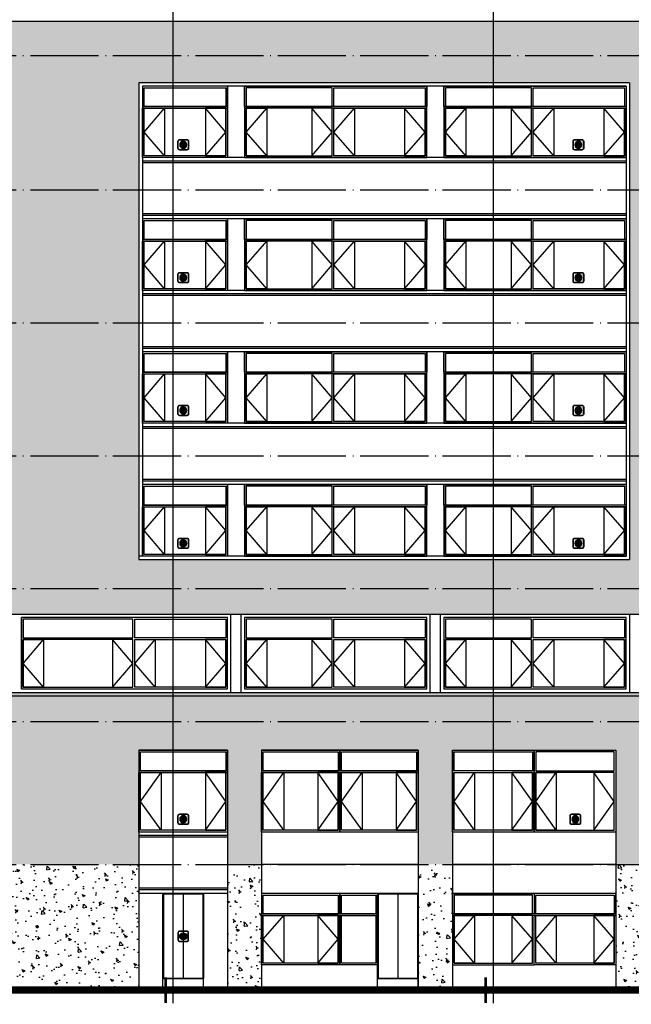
# Model space of a CAD drawing. Extents: x 1779708 to 7299578, y -1121471 to 88434.
# Tile 561 of 656: x 5371066 to 5389019, y -953790 to -924882. Entities that reach past the tile are written whole.
import ezdxf

# ---------------------------------------------------------------- set-up
doc = ezdxf.new("R2010")
doc.units = 0
doc.header["$LTSCALE"] = 1000
doc.header["$MEASUREMENT"] = 0
doc.linetypes.add('DOTE', pattern=[2.42, 2, -0.2, 0.02, -0.2])
doc.layers.get('0').update_dxf_attribs({"linetype": 'CONTINUOUS'})
for name, color, linetype in [('DIM_IDEN', 3, 'CONTINUOUS'), ('DOTE', 1, 'DOTE'), ('WINDOW', 2, 'CONTINUOUS'), ('可见线', 6, 'CONTINUOUS'), ('建筑', 31, 'CONTINUOUS'), ('立面中线', 140, 'CONTINUOUS'), ('立面填充图例灰瓦', 8, 'CONTINUOUS'), ('立面填充图例白', 7, 'CONTINUOUS'), ('立面粗线', 30, 'CONTINUOUS'), ('立面细线', 114, 'CONTINUOUS')]:
    doc.layers.add(name, color=color, linetype=linetype)
pattern_1 = [(130, (10692732.54, -3328.6), (-819.83101, -71.725885), [85.725, -942.975]), (185, (10692732.5, -3328.6), (158.59272, 859.75489), [68.58, -754.38]), (79.549, (10692664.2, -3334.6), (-661.24126, 788.0251), [72.855, -801.405]), (133.8158, (10692732.5, -3100), (-1219.85568, -189.19048), [128.5875, -1414.4625]), (83.3644, (10692630.9, -3115.8), (-1068.31906, 1113.415), [109.2825, -1202.1075]), (188.816, (10692732.5, -3100), (-1068.32073, 1113.41303), [102.87, -1131.57]), (159, (10692618.24, -3157.15), (-682.26696, -460.19483), [85.725, -942.975]), (214, (10692618.2, -3157.15), (-278.10913, 828.84585), [68.58, -754.38]), (108.5486, (10692561.4, -3195.5), (-960.37421, 368.65286), [72.855, -801.405]), (142.5, (10692732.54, -3328.6), (-13.898715, 380.497675), [0, -745.236, 0, -765.81, 0, -757.2375]), (172.5, (10692732.54, -3328.6), (-300.68848, 450.812587), [0, -436.626, 0, -728.091, 0, -288.6075]), (212.5, (10692987.43, -3328.6), (-610.157678, -25.779348), [0, -285.75, 0, -891.54, 0, -1183.005]), (222.5, (10693101.73, -3328.6), (-666.581316, 114.41921), [0, -371.475, 0, -592.074, 0, -840.105])]

# ---------------------------------------------------------------- blocks, each defined once
blk = doc.blocks.new('b112')
at = {"layer": '建筑'}
h = blk.add_hatch(color=1, dxfattribs=at)
h.dxf.hatch_style = 1
edge = h.paths.add_edge_path()
edge.add_arc((2930760, 155416), 100, 0, 360)
for points in [[(2930660, 155266), (2930860, 155266, 0.414214), (2930910, 155316), (2930910, 155516, 0.414214), (2930860, 155566), (2930660, 155566, 0.414214), (2930610, 155516), (2930610, 155316, 0.414214)], [(2930660, 155276), (2930860, 155276, 0.414214), (2930900, 155316), (2930900, 155516, 0.414214), (2930860, 155556), (2930660, 155556, 0.414214), (2930620, 155516), (2930620, 155316, 0.414214)]]:
    blk.add_lwpolyline(points, format="xyb", close=True, dxfattribs=at)
at = {"layer": '建筑', "color": 1}
blk.add_circle((2930760, 155416), 100, dxfattribs=at)

msp = doc.modelspace()

# ---------------------------------------------------------------- hatches: boundary and pattern name
at = {"layer": '立面填充图例白'}
h = msp.add_hatch(dxfattribs=at)
h.set_pattern_fill('AR-CONC', color=0, scale=450, style=0)
h.set_pattern_definition(pattern_1)
h.paths.add_polyline_path([(5363366.3, -924931.9), (5390166.3, -924931.9), (5390166.3, -925931.9), (5363366.3, -925931.9)])
h = msp.add_hatch(dxfattribs=at)
h.set_pattern_fill('AR-CONC', color=0, scale=450, style=0)
h.set_pattern_definition(pattern_1)
h.paths.add_polyline_path([(5370716.3, -926731.9), (5368416.3, -926731.9), (5368416.3, -929881.9), (5363366.3, -929881.9), (5363366.3, -925931.9), (5390166.3, -925931.9), (5390166.3, -926731.9), (5390166.3, -929881.9), (5388966.3, -929881.9), (5388966.3, -926731.9), (5374566.3, -926731.9), (5374566.3, -929881.9), (5370716.3, -929881.9)])
h = msp.add_hatch(dxfattribs=at)
h.set_pattern_fill('AR-CONC', color=0, scale=450, style=0)
h.set_pattern_definition(pattern_1)
h.paths.add_polyline_path([(5370716.3, -929881.9), (5374566.3, -929881.9), (5374566.3, -933781.9), (5370716.3, -933781.9)])
h.paths.add_polyline_path([(5363366.3, -929881.9), (5368416.3, -929881.9), (5368416.3, -933781.9), (5363366.3, -933781.9)])
h.paths.add_polyline_path([(5388966.3, -929881.9), (5390166.3, -929881.9), (5390166.3, -933781.9), (5388966.3, -933781.9)])
h = msp.add_hatch(dxfattribs=at)
h.set_pattern_fill('AR-CONC', color=0, scale=450, style=0)
h.set_pattern_definition(pattern_1)
h.paths.add_polyline_path([(5388966.3, -933781.9), (5390166.3, -933781.9), (5390166.3, -937681.9), (5388966.3, -937681.9)])
h.paths.add_polyline_path([(5370716.3, -933781.9), (5374566.3, -933781.9), (5374566.3, -937681.9), (5370716.3, -937681.9)])
h.paths.add_polyline_path([(5363366.3, -933781.9), (5368416.3, -933781.9), (5368416.3, -937681.9), (5363366.3, -937681.9)])
h = msp.add_hatch(dxfattribs=at)
h.set_pattern_fill('AR-CONC', color=0, scale=450, style=0)
h.set_pattern_definition(pattern_1)
h.paths.add_polyline_path([(5363366.3, -937681.9), (5368416.3, -937681.9), (5368416.3, -940781.9), (5370716.3, -940781.9), (5370716.3, -937681.9), (5374566.3, -937681.9), (5374566.3, -940731.9), (5388966.3, -940731.9), (5388966.3, -937681.9), (5390166.3, -937681.9), (5390166.3, -941581.9), (5363366.3, -941581.9), (5363366.3, -940981.9)])
h = msp.add_hatch(dxfattribs=at)
h.set_pattern_fill('AR-CONC', color=0, scale=450, style=0)
h.set_pattern_definition(pattern_1)
h.paths.add_polyline_path([(5363366.3, -941581.9), (5390166.3, -941581.9), (5390166.3, -942331.9), (5363366.3, -942331.9)])
h = msp.add_hatch(dxfattribs=at)
h.set_pattern_fill('AR-CONC', color=0, scale=450, style=0)
h.set_pattern_definition([(50, (0, -3328.6), (819.83101, -71.725885), [85.725, -942.975]), (355, (0, -3328.6), (-158.59272, 859.75489), [68.58, -754.38]), (100.451, (68.3, -3334.6), (661.24126, 788.0251), [72.855, -801.405]), (46.1842, (0, -3100), (1219.85568, -189.19048), [128.5875, -1414.4625]), (96.6356, (101.7, -3115.8), (1068.31906, 1113.415), [109.2825, -1202.1075]), (351.184, (0, -3100), (1068.32073, 1113.41303), [102.87, -1131.57]), (21, (114.3, -3157.15), (682.26696, -460.19483), [85.725, -942.975]), (326, (114.3, -3157.15), (278.10913, 828.84585), [68.58, -754.38]), (71.4514, (171.16, -3195.5), (960.37421, 368.65286), [72.855, -801.405]), (37.5, (0, -3328.6), (13.898715, 380.497675), [0, -745.236, 0, -765.81, 0, -757.2375]), (7.5, (0, -3328.6), (300.68848, 450.812587), [0, -436.626, 0, -728.091, 0, -288.6075]), (327.5, (-254.9, -3328.6), (610.157678, -25.779348), [0, -285.75, 0, -891.54, 0, -1183.005]), (317.5, (-369.2, -3328.6), (666.581316, 114.41921), [0, -371.475, 0, -592.074, 0, -840.105])])
h.paths.add_polyline_path([(5416466.3, -944631.9), (5416366.3, -944631.9), (5363366.3, -944631.9), (5363266.3, -944631.9), (5363266.3, -944731.9), (5363366.3, -944731.9), (5416366.3, -944731.9), (5416466.3, -944731.9)])
h.paths.add_polyline_path([(5363366.3, -944731.9), (5416366.3, -944731.9), (5416366.3, -945481.9), (5363366.3, -945481.9)])
h = msp.add_hatch(dxfattribs=at)
h.set_pattern_fill('AR-CONC', color=0, scale=450, style=0)
h.set_pattern_definition(pattern_1)
h.paths.add_polyline_path([(5363366.3, -945481.9), (5416366.3, -945481.9), (5416366.3, -946331.9), (5416366.3, -949681.9), (5405166.3, -949681.9), (5405166.3, -946331.9), (5402866.3, -946331.9), (5402866.3, -949681.9), (5401866.3, -949681.9), (5401866.3, -946331.9), (5396266.3, -946331.9), (5396266.3, -949681.9), (5395266.3, -949681.9), (5395266.3, -946331.9), (5389566.3, -946331.9), (5389566.3, -949681.9), (5388566.3, -949681.9), (5388566.3, -946331.9), (5383766.3, -946331.9), (5383766.3, -949681.9), (5382766.3, -949681.9), (5382766.3, -946331.9), (5378166.3, -946331.9), (5378166.3, -949681.9), (5377166.3, -949681.9), (5377166.3, -946331.9), (5374566.3, -946331.9), (5374566.3, -949681.9), (5370616.3, -949681.9), (5370616.3, -946331.9), (5368516.3, -946331.9), (5368516.3, -949681.9), (5363366.3, -949681.9), (5363366.3, -946331.9)])
h = msp.add_hatch(dxfattribs=at)
h.set_pattern_fill('AR-CONC', color=0, scale=450, style=0)
h.set_pattern_definition(pattern_1)
h.paths.add_polyline_path([(5370616.3, -949681.9), (5374566.3, -949681.9), (5374566.3, -953281.9), (5370616.3, -953281.9)])
h = msp.add_hatch(dxfattribs=at)
h.set_pattern_fill('AR-CONC', color=0, scale=450, style=0)
h.set_pattern_definition(pattern_1)
h.paths.add_polyline_path([(5377166.3, -949681.9), (5378166.3, -949681.9), (5378166.3, -953281.9), (5377166.3, -953281.9)])
h = msp.add_hatch(dxfattribs=at)
h.set_pattern_fill('AR-CONC', color=0, scale=450, style=0)
h.set_pattern_definition(pattern_1)
h.paths.add_polyline_path([(5382766.3, -949681.9), (5383766.3, -949681.9), (5383766.3, -953281.9), (5382766.3, -953281.9)])
h = msp.add_hatch(dxfattribs=at)
h.set_pattern_fill('AR-CONC', color=0, scale=450, style=0)
h.set_pattern_definition(pattern_1)
h.paths.add_polyline_path([(5388566.3, -949681.9), (5389566.3, -949681.9), (5389566.3, -953281.9), (5388566.3, -953281.9)])

# ---------------------------------------------------------------- linework, layer by layer
at = {"layer": 'DIM_IDEN'}
for p, q in [((5375574.4, -953752.2), (5375574.4, -918612.4)), ((5384971.7, -953752.2), (5384971.7, -918612.4))]:
    msp.add_line(p, q, dxfattribs=at)
at = {"layer": 'DIM_IDEN', "const_width": 75}
for points in [[(5375349.4, -953752.2), (5375349.4, -953002.2)], [(5384746.7, -953752.2), (5384746.7, -953002.2)]]:
    msp.add_lwpolyline(points, dxfattribs=at)
at = {"layer": 'DOTE'}
for p, q in [((5272162.1, -925931.9), (5420570.5, -925931.9)), ((5272162.1, -929881.9), (5420570.5, -929881.9)), ((5272162.1, -933781.9), (5420570.5, -933781.9)), ((5272162.1, -937681.9), (5420570.5, -937681.9)), ((5272162.1, -941581.9), (5420570.5, -941581.9)), ((5272162.1, -945481.9), (5420570.5, -945481.9)), ((5272162.1, -949681.9), (5420570.5, -949681.9)), ((5272162.1, -953281.9), (5420570.5, -953281.9))]:
    msp.add_line(p, q, dxfattribs=at)
at = {"layer": 'WINDOW'}
for points in [[(5377116.3, -927431.9), (5374716.3, -927431.9), (5374716.3, -926881.9), (5377116.3, -926881.9)], [(5377716.3, -927431.9), (5380241.3, -927431.9), (5380241.3, -926881.9), (5377716.3, -926881.9)], [(5382966.3, -927431.9), (5380291.3, -927431.9), (5380291.3, -926881.9), (5382966.3, -926881.9)], [(5383566.3, -927431.9), (5386091.3, -927431.9), (5386091.3, -926881.9), (5383566.3, -926881.9)], [(5388816.3, -927431.9), (5386141.3, -927431.9), (5386141.3, -926881.9), (5388816.3, -926881.9)], [(5377116.3, -928881.9), (5374716.3, -928881.9), (5374716.3, -927481.9), (5377116.3, -927481.9)], [(5377716.3, -928881.9), (5380241.3, -928881.9), (5380241.3, -927481.9), (5377716.3, -927481.9)], [(5382966.3, -928881.9), (5380291.3, -928881.9), (5380291.3, -927481.9), (5382966.3, -927481.9)], [(5383566.3, -928881.9), (5386091.3, -928881.9), (5386091.3, -927481.9), (5383566.3, -927481.9)], [(5388816.3, -928881.9), (5386141.3, -928881.9), (5386141.3, -927481.9), (5388816.3, -927481.9)], [(5377116.3, -931331.9), (5374716.3, -931331.9), (5374716.3, -930781.9), (5377116.3, -930781.9)], [(5377716.3, -931331.9), (5380241.3, -931331.9), (5380241.3, -930781.9), (5377716.3, -930781.9)], [(5382966.3, -931331.9), (5380291.3, -931331.9), (5380291.3, -930781.9), (5382966.3, -930781.9)], [(5383566.3, -931331.9), (5386091.3, -931331.9), (5386091.3, -930781.9), (5383566.3, -930781.9)], [(5388816.3, -931331.9), (5386141.3, -931331.9), (5386141.3, -930781.9), (5388816.3, -930781.9)], [(5377116.3, -932781.9), (5374716.3, -932781.9), (5374716.3, -931381.9), (5377116.3, -931381.9)], [(5377716.3, -932781.9), (5380241.3, -932781.9), (5380241.3, -931381.9), (5377716.3, -931381.9)], [(5382966.3, -932781.9), (5380291.3, -932781.9), (5380291.3, -931381.9), (5382966.3, -931381.9)], [(5383566.3, -932781.9), (5386091.3, -932781.9), (5386091.3, -931381.9), (5383566.3, -931381.9)], [(5388816.3, -932781.9), (5386141.3, -932781.9), (5386141.3, -931381.9), (5388816.3, -931381.9)], [(5377116.3, -935231.9), (5374716.3, -935231.9), (5374716.3, -934681.9), (5377116.3, -934681.9)], [(5377716.3, -935231.9), (5380241.3, -935231.9), (5380241.3, -934681.9), (5377716.3, -934681.9)], [(5382966.3, -935231.9), (5380291.3, -935231.9), (5380291.3, -934681.9), (5382966.3, -934681.9)], [(5383566.3, -935231.9), (5386091.3, -935231.9), (5386091.3, -934681.9), (5383566.3, -934681.9)], [(5388816.3, -935231.9), (5386141.3, -935231.9), (5386141.3, -934681.9), (5388816.3, -934681.9)], [(5377116.3, -936681.9), (5374716.3, -936681.9), (5374716.3, -935281.9), (5377116.3, -935281.9)], [(5377716.3, -936681.9), (5380241.3, -936681.9), (5380241.3, -935281.9), (5377716.3, -935281.9)], [(5382966.3, -936681.9), (5380291.3, -936681.9), (5380291.3, -935281.9), (5382966.3, -935281.9)], [(5383566.3, -936681.9), (5386091.3, -936681.9), (5386091.3, -935281.9), (5383566.3, -935281.9)], [(5388816.3, -936681.9), (5386141.3, -936681.9), (5386141.3, -935281.9), (5388816.3, -935281.9)], [(5377116.3, -939131.9), (5374716.3, -939131.9), (5374716.3, -938581.9), (5377116.3, -938581.9)], [(5377716.3, -939131.9), (5380241.3, -939131.9), (5380241.3, -938581.9), (5377716.3, -938581.9)], [(5382966.3, -939131.9), (5380291.3, -939131.9), (5380291.3, -938581.9), (5382966.3, -938581.9)], [(5383566.3, -939131.9), (5386091.3, -939131.9), (5386091.3, -938581.9), (5383566.3, -938581.9)], [(5388816.3, -939131.9), (5386141.3, -939131.9), (5386141.3, -938581.9), (5388816.3, -938581.9)], [(5377116.3, -940581.9), (5374716.3, -940581.9), (5374716.3, -939181.9), (5377116.3, -939181.9)], [(5377716.3, -940581.9), (5380241.3, -940581.9), (5380241.3, -939181.9), (5377716.3, -939181.9)], [(5382966.3, -940581.9), (5380291.3, -940581.9), (5380291.3, -939181.9), (5382966.3, -939181.9)], [(5383566.3, -940581.9), (5386091.3, -940581.9), (5386091.3, -939181.9), (5383566.3, -939181.9)], [(5388816.3, -940581.9), (5386141.3, -940581.9), (5386141.3, -939181.9), (5388816.3, -939181.9)], [(5371166.3, -943031.9), (5374391.3, -943031.9), (5374391.3, -942481.9), (5371166.3, -942481.9)], [(5377116.3, -943031.9), (5374441.3, -943031.9), (5374441.3, -942481.9), (5377116.3, -942481.9)], [(5377716.3, -943031.9), (5380241.3, -943031.9), (5380241.3, -942481.9), (5377716.3, -942481.9)], [(5382966.3, -943031.9), (5380291.3, -943031.9), (5380291.3, -942481.9), (5382966.3, -942481.9)], [(5383566.3, -943031.9), (5386091.3, -943031.9), (5386091.3, -942481.9), (5383566.3, -942481.9)], [(5388816.3, -943031.9), (5386141.3, -943031.9), (5386141.3, -942481.9), (5388816.3, -942481.9)], [(5371166.3, -944481.9), (5374391.3, -944481.9), (5374391.3, -943081.9), (5371166.3, -943081.9)], [(5377116.3, -944481.9), (5374441.3, -944481.9), (5374441.3, -943081.9), (5377116.3, -943081.9)], [(5377716.3, -944481.9), (5380241.3, -944481.9), (5380241.3, -943081.9), (5377716.3, -943081.9)], [(5382966.3, -944481.9), (5380291.3, -944481.9), (5380291.3, -943081.9), (5382966.3, -943081.9)], [(5383566.3, -944481.9), (5386091.3, -944481.9), (5386091.3, -943081.9), (5383566.3, -943081.9)], [(5388816.3, -944481.9), (5386141.3, -944481.9), (5386141.3, -943081.9), (5388816.3, -943081.9)], [(5377116.3, -946931.9), (5374616.3, -946931.9), (5374616.3, -946381.9), (5377116.3, -946381.9)], [(5380416.3, -946931.9), (5378216.3, -946931.9), (5378216.3, -946381.9), (5380416.3, -946381.9)], [(5382716.3, -946931.9), (5380516.3, -946931.9), (5380516.3, -946381.9), (5382716.3, -946381.9)], [(5386116.3, -946931.9), (5383816.3, -946931.9), (5383816.3, -946381.9), (5386116.3, -946381.9)], [(5386216.3, -946931.9), (5388516.3, -946931.9), (5388516.3, -946381.9), (5386216.3, -946381.9)], [(5377116.3, -948681.9), (5374616.3, -948681.9), (5374616.3, -946981.9), (5377116.3, -946981.9)], [(5380416.3, -948681.9), (5378216.3, -948681.9), (5378216.3, -946981.9), (5380416.3, -946981.9)], [(5382716.3, -948681.9), (5380516.3, -948681.9), (5380516.3, -946981.9), (5382716.3, -946981.9)], [(5386116.3, -948681.9), (5383816.3, -948681.9), (5383816.3, -946981.9), (5386116.3, -946981.9)], [(5386216.3, -948681.9), (5388516.3, -948681.9), (5388516.3, -946981.9), (5386216.3, -946981.9)], [(5380416.3, -951131.9), (5378216.3, -951131.9), (5378216.3, -950581.9), (5380416.3, -950581.9)], [(5381516.3, -951131.9), (5380516.3, -951131.9), (5380516.3, -950581.9), (5381516.3, -950581.9)], [(5383816.3, -951131.9), (5386116.3, -951131.9), (5386116.3, -950581.9), (5383816.3, -950581.9)], [(5388516.3, -951131.9), (5386216.3, -951131.9), (5386216.3, -950581.9), (5388516.3, -950581.9)], [(5380416.3, -952581.9), (5378216.3, -952581.9), (5378216.3, -951181.9), (5380416.3, -951181.9)], [(5381516.3, -952581.9), (5380516.3, -952581.9), (5380516.3, -951181.9), (5381516.3, -951181.9)], [(5383816.3, -952581.9), (5386116.3, -952581.9), (5386116.3, -951181.9), (5383816.3, -951181.9)], [(5388516.3, -952581.9), (5386216.3, -952581.9), (5386216.3, -951181.9), (5388516.3, -951181.9)]]:
    msp.add_lwpolyline(points, close=True, dxfattribs=at)
at = {"layer": '可见线', "const_width": 200}
msp.add_lwpolyline([(5420570.5, -953381.9), (5272162.1, -953381.9)], dxfattribs=at)
at = {"layer": '可见线'}
msp.add_lwpolyline([(5420570.5, -953281.9), (5272162.1, -953281.9)], dxfattribs=at)
at = {"layer": '立面中线'}
for p, q in [((5377166.3, -940631.9), (5374566.3, -940631.9)), ((5375266.3, -953031.9), (5376466.3, -953031.9)), ((5375266.3, -953281.9), (5375266.3, -953031.9)), ((5376466.3, -953281.9), (5376466.3, -953031.9)), ((5381566.3, -953031.9), (5382766.3, -953031.9)), ((5381566.3, -953281.9), (5381566.3, -953031.9)), ((5382766.3, -953281.9), (5382766.3, -953031.9))]:
    msp.add_line(p, q, dxfattribs=at)
for points in [[(5374666.3, -926831.9), (5374666.3, -929881.9)], [(5388866.3, -926831.9), (5374666.3, -926831.9)], [(5377166.3, -926831.9), (5377166.3, -928931.9)], [(5377666.3, -926831.9), (5377666.3, -928931.9)], [(5383016.3, -928931.9), (5383016.3, -926831.9)], [(5383516.3, -926831.9), (5383516.3, -928931.9)], [(5388866.3, -926831.9), (5388866.3, -929881.9)], [(5388866.3, -928931.9), (5374666.3, -928931.9)], [(5388866.3, -929031.9), (5374666.3, -929031.9)], [(5388866.3, -929081.9), (5374666.3, -929081.9)], [(5374666.3, -929881.9), (5374666.3, -933781.9)], [(5388866.3, -929881.9), (5388866.3, -933781.9)], [(5388866.3, -930581.9), (5374666.3, -930581.9)], [(5388866.3, -930631.9), (5374666.3, -930631.9)], [(5388866.3, -930731.9), (5374666.3, -930731.9)], [(5377166.3, -930731.9), (5377166.3, -932831.9)], [(5377666.3, -930731.9), (5377666.3, -932831.9)], [(5383016.3, -932831.9), (5383016.3, -930731.9)], [(5383516.3, -930731.9), (5383516.3, -932831.9)], [(5388866.3, -932831.9), (5374666.3, -932831.9)], [(5388866.3, -932931.9), (5374666.3, -932931.9)], [(5388866.3, -932981.9), (5374666.3, -932981.9)], [(5374666.3, -933781.9), (5374666.3, -937681.9)], [(5388866.3, -933781.9), (5388866.3, -937681.9)], [(5388866.3, -934481.9), (5374666.3, -934481.9)], [(5388866.3, -934531.9), (5374666.3, -934531.9)], [(5388866.3, -934631.9), (5374666.3, -934631.9)], [(5377166.3, -934631.9), (5377166.3, -936731.9)], [(5377666.3, -934631.9), (5377666.3, -936731.9)], [(5383016.3, -936731.9), (5383016.3, -934631.9)], [(5383516.3, -934631.9), (5383516.3, -936731.9)], [(5388866.3, -936731.9), (5374666.3, -936731.9)], [(5388866.3, -936831.9), (5374666.3, -936831.9)], [(5388866.3, -936881.9), (5374666.3, -936881.9)], [(5374666.3, -937681.9), (5374666.3, -940631.9)], [(5388866.3, -937681.9), (5388866.3, -940631.9)], [(5388866.3, -938381.9), (5374666.3, -938381.9)], [(5388866.3, -938431.9), (5374666.3, -938431.9)], [(5388866.3, -938531.9), (5374666.3, -938531.9)], [(5377166.3, -938531.9), (5377166.3, -940631.9)], [(5377666.3, -938531.9), (5377666.3, -940631.9)], [(5383016.3, -940631.9), (5383016.3, -938531.9)], [(5383516.3, -938531.9), (5383516.3, -940631.9)], [(5388866.3, -940631.9), (5374666.3, -940631.9)], [(5377266.3, -944631.9), (5377266.3, -942331.9)], [(5377566.3, -944631.9), (5377566.3, -942331.9)], [(5383116.3, -944631.9), (5383116.3, -942331.9)], [(5383416.3, -944631.9), (5383416.3, -942331.9)], [(5388966.3, -942331.9), (5388966.3, -944631.9)], [(5371116.3, -944531.9), (5371116.3, -942431.9)], [(5388866.3, -942431.9), (5383516.3, -942431.9)], [(5377166.3, -948731.9), (5374566.3, -948731.9)], [(5377166.3, -948831.9), (5374566.3, -948831.9)], [(5377166.3, -948881.9), (5374566.3, -948881.9)], [(5382766.3, -949681.9), (5378166.3, -949681.9)], [(5388566.3, -949681.9), (5383766.3, -949681.9)], [(5377166.3, -950381.9), (5374566.3, -950381.9)], [(5377166.3, -950431.9), (5374566.3, -950431.9)], [(5377166.3, -950531.9), (5374566.3, -950531.9)], [(5382766.3, -950531.9), (5378166.3, -950531.9)], [(5388566.3, -950531.9), (5383766.3, -950531.9)]]:
    msp.add_lwpolyline(points, dxfattribs=at)
for points in [[(5377166.3, -926831.9), (5374666.3, -926831.9), (5374666.3, -927431.9), (5377166.3, -927431.9)], [(5377666.3, -926831.9), (5383016.3, -926831.9), (5383016.3, -927431.9), (5377666.3, -927431.9)], [(5383516.3, -926831.9), (5388866.3, -926831.9), (5388866.3, -927431.9), (5383516.3, -927431.9)], [(5377166.3, -928931.9), (5374666.3, -928931.9), (5374666.3, -927481.9), (5377166.3, -927481.9)], [(5377666.3, -928931.9), (5383016.3, -928931.9), (5383016.3, -927481.9), (5377666.3, -927481.9)], [(5383516.3, -928931.9), (5388866.3, -928931.9), (5388866.3, -927481.9), (5383516.3, -927481.9)], [(5377166.3, -930731.9), (5374666.3, -930731.9), (5374666.3, -931331.9), (5377166.3, -931331.9)], [(5377666.3, -930731.9), (5383016.3, -930731.9), (5383016.3, -931331.9), (5377666.3, -931331.9)], [(5383516.3, -930731.9), (5388866.3, -930731.9), (5388866.3, -931331.9), (5383516.3, -931331.9)], [(5377166.3, -932831.9), (5374666.3, -932831.9), (5374666.3, -931381.9), (5377166.3, -931381.9)], [(5377666.3, -932831.9), (5383016.3, -932831.9), (5383016.3, -931381.9), (5377666.3, -931381.9)], [(5383516.3, -932831.9), (5388866.3, -932831.9), (5388866.3, -931381.9), (5383516.3, -931381.9)], [(5377166.3, -934631.9), (5374666.3, -934631.9), (5374666.3, -935231.9), (5377166.3, -935231.9)], [(5377666.3, -934631.9), (5383016.3, -934631.9), (5383016.3, -935231.9), (5377666.3, -935231.9)], [(5383516.3, -934631.9), (5388866.3, -934631.9), (5388866.3, -935231.9), (5383516.3, -935231.9)], [(5377166.3, -936731.9), (5374666.3, -936731.9), (5374666.3, -935281.9), (5377166.3, -935281.9)], [(5377666.3, -936731.9), (5383016.3, -936731.9), (5383016.3, -935281.9), (5377666.3, -935281.9)], [(5383516.3, -936731.9), (5388866.3, -936731.9), (5388866.3, -935281.9), (5383516.3, -935281.9)], [(5377166.3, -938531.9), (5374666.3, -938531.9), (5374666.3, -939131.9), (5377166.3, -939131.9)], [(5377666.3, -938531.9), (5383016.3, -938531.9), (5383016.3, -939131.9), (5377666.3, -939131.9)], [(5383516.3, -938531.9), (5388866.3, -938531.9), (5388866.3, -939131.9), (5383516.3, -939131.9)], [(5377166.3, -940631.9), (5374666.3, -940631.9), (5374666.3, -939181.9), (5377166.3, -939181.9)], [(5377666.3, -940631.9), (5383016.3, -940631.9), (5383016.3, -939181.9), (5377666.3, -939181.9)], [(5383516.3, -940631.9), (5388866.3, -940631.9), (5388866.3, -939181.9), (5383516.3, -939181.9)], [(5371116.3, -944531.9), (5377166.3, -944531.9), (5377166.3, -942431.9), (5371116.3, -942431.9)], [(5377666.3, -944531.9), (5383016.3, -944531.9), (5383016.3, -942431.9), (5377666.3, -942431.9)], [(5383516.3, -944531.9), (5388866.3, -944531.9), (5388866.3, -942431.9), (5383516.3, -942431.9)], [(5377166.3, -946331.9), (5374566.3, -946331.9), (5374566.3, -946931.9), (5377166.3, -946931.9)], [(5380466.3, -946331.9), (5378166.3, -946331.9), (5378166.3, -946931.9), (5380466.3, -946931.9)], [(5382766.3, -946331.9), (5380466.3, -946331.9), (5380466.3, -946931.9), (5382766.3, -946931.9)], [(5386166.3, -948731.9), (5383766.3, -948731.9), (5383766.3, -946331.9), (5386166.3, -946331.9)], [(5388566.3, -948731.9), (5386166.3, -948731.9), (5386166.3, -946331.9), (5388566.3, -946331.9)], [(5377166.3, -948731.9), (5374566.3, -948731.9), (5374566.3, -946981.9), (5377166.3, -946981.9)], [(5380466.3, -948731.9), (5378166.3, -948731.9), (5378166.3, -946981.9), (5380466.3, -946981.9)], [(5382766.3, -948731.9), (5380466.3, -948731.9), (5380466.3, -946981.9), (5382766.3, -946981.9)], [(5380466.3, -950531.9), (5378166.3, -950531.9), (5378166.3, -951131.9), (5380466.3, -951131.9)], [(5381566.3, -950531.9), (5380466.3, -950531.9), (5380466.3, -951131.9), (5381566.3, -951131.9)], [(5383766.3, -950531.9), (5386166.3, -950531.9), (5386166.3, -951131.9), (5383766.3, -951131.9)], [(5388566.3, -950531.9), (5386166.3, -950531.9), (5386166.3, -951131.9), (5388566.3, -951131.9)], [(5380466.3, -952631.9), (5378166.3, -952631.9), (5378166.3, -951181.9), (5380466.3, -951181.9)], [(5381566.3, -952631.9), (5380466.3, -952631.9), (5380466.3, -951181.9), (5381566.3, -951181.9)], [(5383766.3, -952631.9), (5386166.3, -952631.9), (5386166.3, -951181.9), (5383766.3, -951181.9)], [(5388566.3, -952631.9), (5386166.3, -952631.9), (5386166.3, -951181.9), (5388566.3, -951181.9)]]:
    msp.add_lwpolyline(points, close=True, dxfattribs=at)
at = {"layer": '立面填充图例灰瓦'}
for p, q in [((5375266.3, -950531.9), (5375266.3, -953031.9)), ((5375266.3, -953031.9), (5375266.3, -950531.9)), ((5376466.3, -950531.9), (5375266.3, -950531.9)), ((5375291.3, -950556.9), (5375291.3, -953031.9)), ((5376441.3, -950556.9), (5375291.3, -950556.9)), ((5375866.3, -950556.9), (5375866.3, -953031.9)), ((5376441.3, -950556.9), (5376441.3, -953031.9)), ((5376466.3, -950531.9), (5376466.3, -953031.9)), ((5381566.3, -950531.9), (5381566.3, -953031.9)), ((5381566.3, -953031.9), (5381566.3, -950531.9)), ((5382766.3, -950531.9), (5381566.3, -950531.9)), ((5381591.3, -950556.9), (5381591.3, -953031.9)), ((5382741.3, -950556.9), (5381591.3, -950556.9)), ((5382166.3, -950556.9), (5382166.3, -953031.9)), ((5382741.3, -950556.9), (5382741.3, -953031.9)), ((5382766.3, -950531.9), (5382766.3, -953031.9)), ((5376466.3, -953031.9), (5375266.3, -953031.9)), ((5382766.3, -953031.9), (5381566.3, -953031.9))]:
    msp.add_line(p, q, dxfattribs=at)
at = {"layer": '立面粗线'}
for points in [[(5390266.3, -924931.9), (5363266.3, -924931.9)], [(5374566.3, -926731.9), (5374566.3, -929881.9)], [(5388966.3, -926731.9), (5374566.3, -926731.9)], [(5388966.3, -926731.9), (5388966.3, -929881.9)], [(5374566.3, -929881.9), (5374566.3, -933781.9)], [(5388966.3, -929881.9), (5388966.3, -933781.9)], [(5374566.3, -933781.9), (5374566.3, -937681.9)], [(5388966.3, -933781.9), (5388966.3, -937681.9)], [(5374566.3, -937681.9), (5374566.3, -940731.9)], [(5388966.3, -937681.9), (5388966.3, -940731.9)], [(5374566.3, -940731.9), (5388966.3, -940731.9)], [(5363366.3, -942331.9), (5390166.3, -942331.9)], [(5363366.3, -944631.9), (5416366.3, -944631.9)], [(5363366.3, -944731.9), (5416366.3, -944731.9)], [(5374566.3, -946331.9), (5377166.3, -946331.9)], [(5374566.3, -946331.9), (5374566.3, -953281.9)], [(5377166.3, -946331.9), (5377166.3, -953281.9)], [(5378166.3, -946331.9), (5378166.3, -953281.9)], [(5378166.3, -946331.9), (5382766.3, -946331.9)], [(5382766.3, -946331.9), (5382766.3, -953281.9)], [(5383766.3, -946331.9), (5388566.3, -946331.9), (5388566.3, -953281.9)], [(5383766.3, -946331.9), (5383766.3, -953281.9)]]:
    msp.add_lwpolyline(points, dxfattribs=at)
at = {"layer": '立面细线'}
for points in [[(5375316.3, -928881.9), (5374716.3, -928881.9), (5374716.3, -927481.9), (5375316.3, -927481.9), (5375316.3, -928881.9), (5374716.3, -928181.9), (5375316.3, -927481.9)], [(5376516.3, -928881.9), (5377116.3, -928881.9), (5377116.3, -927481.9), (5376516.3, -927481.9), (5376516.3, -928881.9), (5377116.3, -928181.9), (5376516.3, -927481.9)], [(5378316.3, -928881.9), (5377716.3, -928881.9), (5377716.3, -927481.9), (5378316.3, -927481.9), (5378316.3, -928881.9), (5377716.3, -928181.9), (5378316.3, -927481.9)], [(5379641.3, -928881.9), (5380241.3, -928881.9), (5380241.3, -927481.9), (5379641.3, -927481.9), (5379641.3, -928881.9), (5380241.3, -928181.9), (5379641.3, -927481.9)], [(5380891.3, -928881.9), (5380291.3, -928881.9), (5380291.3, -927481.9), (5380891.3, -927481.9), (5380891.3, -928881.9), (5380291.3, -928181.9), (5380891.3, -927481.9)], [(5382366.3, -928881.9), (5382966.3, -928881.9), (5382966.3, -927481.9), (5382366.3, -927481.9), (5382366.3, -928881.9), (5382966.3, -928181.9), (5382366.3, -927481.9)], [(5384166.3, -928881.9), (5383566.3, -928881.9), (5383566.3, -927481.9), (5384166.3, -927481.9), (5384166.3, -928881.9), (5383566.3, -928181.9), (5384166.3, -927481.9)], [(5385491.3, -928881.9), (5386091.3, -928881.9), (5386091.3, -927481.9), (5385491.3, -927481.9), (5385491.3, -928881.9), (5386091.3, -928181.9), (5385491.3, -927481.9)], [(5386741.3, -928881.9), (5386141.3, -928881.9), (5386141.3, -927481.9), (5386741.3, -927481.9), (5386741.3, -928881.9), (5386141.3, -928181.9), (5386741.3, -927481.9)], [(5388216.3, -928881.9), (5388816.3, -928881.9), (5388816.3, -927481.9), (5388216.3, -927481.9), (5388216.3, -928881.9), (5388816.3, -928181.9), (5388216.3, -927481.9)], [(5375316.3, -932781.9), (5374716.3, -932781.9), (5374716.3, -931381.9), (5375316.3, -931381.9), (5375316.3, -932781.9), (5374716.3, -932081.9), (5375316.3, -931381.9)], [(5376516.3, -932781.9), (5377116.3, -932781.9), (5377116.3, -931381.9), (5376516.3, -931381.9), (5376516.3, -932781.9), (5377116.3, -932081.9), (5376516.3, -931381.9)], [(5378316.3, -932781.9), (5377716.3, -932781.9), (5377716.3, -931381.9), (5378316.3, -931381.9), (5378316.3, -932781.9), (5377716.3, -932081.9), (5378316.3, -931381.9)], [(5379641.3, -932781.9), (5380241.3, -932781.9), (5380241.3, -931381.9), (5379641.3, -931381.9), (5379641.3, -932781.9), (5380241.3, -932081.9), (5379641.3, -931381.9)], [(5380891.3, -932781.9), (5380291.3, -932781.9), (5380291.3, -931381.9), (5380891.3, -931381.9), (5380891.3, -932781.9), (5380291.3, -932081.9), (5380891.3, -931381.9)], [(5382366.3, -932781.9), (5382966.3, -932781.9), (5382966.3, -931381.9), (5382366.3, -931381.9), (5382366.3, -932781.9), (5382966.3, -932081.9), (5382366.3, -931381.9)], [(5384166.3, -932781.9), (5383566.3, -932781.9), (5383566.3, -931381.9), (5384166.3, -931381.9), (5384166.3, -932781.9), (5383566.3, -932081.9), (5384166.3, -931381.9)], [(5385491.3, -932781.9), (5386091.3, -932781.9), (5386091.3, -931381.9), (5385491.3, -931381.9), (5385491.3, -932781.9), (5386091.3, -932081.9), (5385491.3, -931381.9)], [(5386741.3, -932781.9), (5386141.3, -932781.9), (5386141.3, -931381.9), (5386741.3, -931381.9), (5386741.3, -932781.9), (5386141.3, -932081.9), (5386741.3, -931381.9)], [(5388216.3, -932781.9), (5388816.3, -932781.9), (5388816.3, -931381.9), (5388216.3, -931381.9), (5388216.3, -932781.9), (5388816.3, -932081.9), (5388216.3, -931381.9)], [(5375316.3, -936681.9), (5374716.3, -936681.9), (5374716.3, -935281.9), (5375316.3, -935281.9), (5375316.3, -936681.9), (5374716.3, -935981.9), (5375316.3, -935281.9)], [(5376516.3, -936681.9), (5377116.3, -936681.9), (5377116.3, -935281.9), (5376516.3, -935281.9), (5376516.3, -936681.9), (5377116.3, -935981.9), (5376516.3, -935281.9)], [(5378316.3, -936681.9), (5377716.3, -936681.9), (5377716.3, -935281.9), (5378316.3, -935281.9), (5378316.3, -936681.9), (5377716.3, -935981.9), (5378316.3, -935281.9)], [(5379641.3, -936681.9), (5380241.3, -936681.9), (5380241.3, -935281.9), (5379641.3, -935281.9), (5379641.3, -936681.9), (5380241.3, -935981.9), (5379641.3, -935281.9)], [(5380891.3, -936681.9), (5380291.3, -936681.9), (5380291.3, -935281.9), (5380891.3, -935281.9), (5380891.3, -936681.9), (5380291.3, -935981.9), (5380891.3, -935281.9)], [(5382366.3, -936681.9), (5382966.3, -936681.9), (5382966.3, -935281.9), (5382366.3, -935281.9), (5382366.3, -936681.9), (5382966.3, -935981.9), (5382366.3, -935281.9)], [(5384166.3, -936681.9), (5383566.3, -936681.9), (5383566.3, -935281.9), (5384166.3, -935281.9), (5384166.3, -936681.9), (5383566.3, -935981.9), (5384166.3, -935281.9)], [(5385491.3, -936681.9), (5386091.3, -936681.9), (5386091.3, -935281.9), (5385491.3, -935281.9), (5385491.3, -936681.9), (5386091.3, -935981.9), (5385491.3, -935281.9)], [(5386741.3, -936681.9), (5386141.3, -936681.9), (5386141.3, -935281.9), (5386741.3, -935281.9), (5386741.3, -936681.9), (5386141.3, -935981.9), (5386741.3, -935281.9)], [(5388216.3, -936681.9), (5388816.3, -936681.9), (5388816.3, -935281.9), (5388216.3, -935281.9), (5388216.3, -936681.9), (5388816.3, -935981.9), (5388216.3, -935281.9)], [(5375316.3, -940581.9), (5374716.3, -940581.9), (5374716.3, -939181.9), (5375316.3, -939181.9), (5375316.3, -940581.9), (5374716.3, -939881.9), (5375316.3, -939181.9)], [(5376516.3, -940581.9), (5377116.3, -940581.9), (5377116.3, -939181.9), (5376516.3, -939181.9), (5376516.3, -940581.9), (5377116.3, -939881.9), (5376516.3, -939181.9)], [(5378316.3, -940581.9), (5377716.3, -940581.9), (5377716.3, -939181.9), (5378316.3, -939181.9), (5378316.3, -940581.9), (5377716.3, -939881.9), (5378316.3, -939181.9)], [(5379641.3, -940581.9), (5380241.3, -940581.9), (5380241.3, -939181.9), (5379641.3, -939181.9), (5379641.3, -940581.9), (5380241.3, -939881.9), (5379641.3, -939181.9)], [(5380891.3, -940581.9), (5380291.3, -940581.9), (5380291.3, -939181.9), (5380891.3, -939181.9), (5380891.3, -940581.9), (5380291.3, -939881.9), (5380891.3, -939181.9)], [(5382366.3, -940581.9), (5382966.3, -940581.9), (5382966.3, -939181.9), (5382366.3, -939181.9), (5382366.3, -940581.9), (5382966.3, -939881.9), (5382366.3, -939181.9)], [(5384166.3, -940581.9), (5383566.3, -940581.9), (5383566.3, -939181.9), (5384166.3, -939181.9), (5384166.3, -940581.9), (5383566.3, -939881.9), (5384166.3, -939181.9)], [(5385491.3, -940581.9), (5386091.3, -940581.9), (5386091.3, -939181.9), (5385491.3, -939181.9), (5385491.3, -940581.9), (5386091.3, -939881.9), (5385491.3, -939181.9)], [(5386741.3, -940581.9), (5386141.3, -940581.9), (5386141.3, -939181.9), (5386741.3, -939181.9), (5386741.3, -940581.9), (5386141.3, -939881.9), (5386741.3, -939181.9)], [(5388216.3, -940581.9), (5388816.3, -940581.9), (5388816.3, -939181.9), (5388216.3, -939181.9), (5388216.3, -940581.9), (5388816.3, -939881.9), (5388216.3, -939181.9)], [(5371766.3, -944481.9), (5371166.3, -944481.9), (5371166.3, -943081.9), (5371766.3, -943081.9), (5371766.3, -944481.9), (5371166.3, -943781.9), (5371766.3, -943081.9)], [(5373791.3, -944481.9), (5374391.3, -944481.9), (5374391.3, -943081.9), (5373791.3, -943081.9), (5373791.3, -944481.9), (5374391.3, -943781.9), (5373791.3, -943081.9)], [(5375041.3, -944481.9), (5374441.3, -944481.9), (5374441.3, -943081.9), (5375041.3, -943081.9), (5375041.3, -944481.9), (5374441.3, -943781.9), (5375041.3, -943081.9)], [(5376516.3, -944481.9), (5377116.3, -944481.9), (5377116.3, -943081.9), (5376516.3, -943081.9), (5376516.3, -944481.9), (5377116.3, -943781.9), (5376516.3, -943081.9)], [(5378316.3, -944481.9), (5377716.3, -944481.9), (5377716.3, -943081.9), (5378316.3, -943081.9), (5378316.3, -944481.9), (5377716.3, -943781.9), (5378316.3, -943081.9)], [(5379641.3, -944481.9), (5380241.3, -944481.9), (5380241.3, -943081.9), (5379641.3, -943081.9), (5379641.3, -944481.9), (5380241.3, -943781.9), (5379641.3, -943081.9)], [(5380891.3, -944481.9), (5380291.3, -944481.9), (5380291.3, -943081.9), (5380891.3, -943081.9), (5380891.3, -944481.9), (5380291.3, -943781.9), (5380891.3, -943081.9)], [(5382366.3, -944481.9), (5382966.3, -944481.9), (5382966.3, -943081.9), (5382366.3, -943081.9), (5382366.3, -944481.9), (5382966.3, -943781.9), (5382366.3, -943081.9)], [(5384166.3, -944481.9), (5383566.3, -944481.9), (5383566.3, -943081.9), (5384166.3, -943081.9), (5384166.3, -944481.9), (5383566.3, -943781.9), (5384166.3, -943081.9)], [(5385491.3, -944481.9), (5386091.3, -944481.9), (5386091.3, -943081.9), (5385491.3, -943081.9), (5385491.3, -944481.9), (5386091.3, -943781.9), (5385491.3, -943081.9)], [(5386741.3, -944481.9), (5386141.3, -944481.9), (5386141.3, -943081.9), (5386741.3, -943081.9), (5386741.3, -944481.9), (5386141.3, -943781.9), (5386741.3, -943081.9)], [(5388216.3, -944481.9), (5388816.3, -944481.9), (5388816.3, -943081.9), (5388216.3, -943081.9), (5388216.3, -944481.9), (5388816.3, -943781.9), (5388216.3, -943081.9)], [(5375216.3, -948681.9), (5374616.3, -948681.9), (5374616.3, -946981.9), (5375216.3, -946981.9), (5375216.3, -948681.9), (5374616.3, -947831.9), (5375216.3, -946981.9)], [(5376516.3, -948681.9), (5377116.3, -948681.9), (5377116.3, -946981.9), (5376516.3, -946981.9), (5376516.3, -948681.9), (5377116.3, -947831.9), (5376516.3, -946981.9)], [(5378816.3, -948681.9), (5378216.3, -948681.9), (5378216.3, -946981.9), (5378816.3, -946981.9), (5378816.3, -948681.9), (5378216.3, -947831.9), (5378816.3, -946981.9)], [(5379816.3, -948681.9), (5380416.3, -948681.9), (5380416.3, -946981.9), (5379816.3, -946981.9), (5379816.3, -948681.9), (5380416.3, -947831.9), (5379816.3, -946981.9)], [(5381116.3, -948681.9), (5380516.3, -948681.9), (5380516.3, -946981.9), (5381116.3, -946981.9), (5381116.3, -948681.9), (5380516.3, -947831.9), (5381116.3, -946981.9)], [(5382116.3, -948681.9), (5382716.3, -948681.9), (5382716.3, -946981.9), (5382116.3, -946981.9), (5382116.3, -948681.9), (5382716.3, -947831.9), (5382116.3, -946981.9)], [(5384416.3, -948681.9), (5383816.3, -948681.9), (5383816.3, -946981.9), (5384416.3, -946981.9), (5384416.3, -948681.9), (5383816.3, -947831.9), (5384416.3, -946981.9)], [(5385516.3, -948681.9), (5386116.3, -948681.9), (5386116.3, -946981.9), (5385516.3, -946981.9), (5385516.3, -948681.9), (5386116.3, -947831.9), (5385516.3, -946981.9)], [(5386816.3, -948681.9), (5386216.3, -948681.9), (5386216.3, -946981.9), (5386816.3, -946981.9), (5386816.3, -948681.9), (5386216.3, -947831.9), (5386816.3, -946981.9)], [(5387916.3, -948681.9), (5388516.3, -948681.9), (5388516.3, -946981.9), (5387916.3, -946981.9), (5387916.3, -948681.9), (5388516.3, -947831.9), (5387916.3, -946981.9)], [(5378816.3, -952581.9), (5378216.3, -952581.9), (5378216.3, -951181.9), (5378816.3, -951181.9), (5378816.3, -952581.9), (5378216.3, -951881.9), (5378816.3, -951181.9)], [(5379816.3, -952581.9), (5380416.3, -952581.9), (5380416.3, -951181.9), (5379816.3, -951181.9), (5379816.3, -952581.9), (5380416.3, -951881.9), (5379816.3, -951181.9)], [(5384416.3, -952581.9), (5383816.3, -952581.9), (5383816.3, -951181.9), (5384416.3, -951181.9), (5384416.3, -952581.9), (5383816.3, -951881.9), (5384416.3, -951181.9)], [(5385516.3, -952581.9), (5386116.3, -952581.9), (5386116.3, -951181.9), (5385516.3, -951181.9), (5385516.3, -952581.9), (5386116.3, -951881.9), (5385516.3, -951181.9)], [(5386816.3, -952581.9), (5386216.3, -952581.9), (5386216.3, -951181.9), (5386816.3, -951181.9), (5386816.3, -952581.9), (5386216.3, -951881.9), (5386816.3, -951181.9)], [(5387916.3, -952581.9), (5388516.3, -952581.9), (5388516.3, -951181.9), (5387916.3, -951181.9), (5387916.3, -952581.9), (5388516.3, -951881.9), (5387916.3, -951181.9)]]:
    msp.add_lwpolyline(points, dxfattribs=at)

# ---------------------------------------------------------------- block references
at = {"color": 253}
for p, xscale, yscale, zscale in [((8414478.9, -1089691), -1.036800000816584, 1.036800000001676, 1.036799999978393), ((8426077.9, -1089691), -1.036800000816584, 1.036800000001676, 1.036799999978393), ((8414478.9, -1093591), -1.036800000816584, 1.036800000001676, 1.036799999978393), ((8426077.9, -1093591), -1.036800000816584, 1.036800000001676, 1.036799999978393), ((8414478.9, -1097491), -1.036800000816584, 1.036800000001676, 1.036799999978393), ((8426077.9, -1097491), -1.036800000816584, 1.036800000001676, 1.036799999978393), ((8414478.9, -1101391), -1.036800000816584, 1.036800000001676, 1.036799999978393), ((8426077.9, -1101391), -1.036800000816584, 1.036800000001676, 1.036799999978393), ((8414478.9, -1109491), -1.036800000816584, 1.036800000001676, 1.036799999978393), ((8425989.3, -1109491), -1.036800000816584, 1.036800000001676, 1.036799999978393), ((2337254.7, -1112929.9), 1.036799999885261, 1.036799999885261, 1.036799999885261)]:
    msp.add_blockref('b112', p, dxfattribs=dict(at, xscale=xscale, yscale=yscale, zscale=zscale))

doc.saveas('drawing.dxf')
